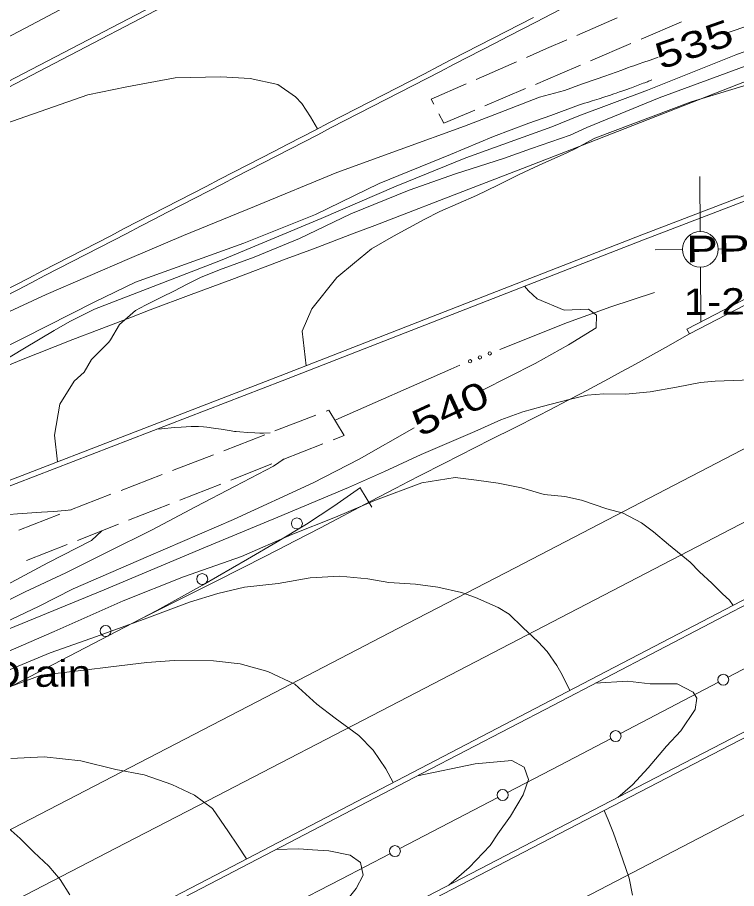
# Model space of a CAD drawing. Extents: x 2361284 to 2366480, y 6976556 to 6985346.
# Drawn here: x 2362197.1 to 2362327.9, y 6977950.5 to 6978109 of the extents above; entities that cross this region are included whole.
import ezdxf
from ezdxf.enums import TextEntityAlignment as Align

# ---------------------------------------------------------------- set-up
doc = ezdxf.new("R2010")
doc.units = 0
doc.header["$LTSCALE"] = 1.9
for name, color, linetype, lineweight in [('12', 7, 'Continuous', 13), ('13', 7, 'Continuous', 13), ('14', 7, 'Continuous', 13), ('17', 7, 'Continuous', 13), ('2', 7, 'Continuous', 13), ('21', 7, 'Continuous', 13), ('3', 7, 'Continuous', 13), ('5', 7, 'Continuous', 13), ('6', 7, 'Continuous', 13)]:
    doc.layers.add(name, color=color, linetype=linetype, lineweight=lineweight)

msp = doc.modelspace()

# ---------------------------------------------------------------- linework, layer by layer
at = {"layer": '12'}
for points in [[(2362339.651, 6978110.758), (2362326.003, 6978106.098)], [(2362313.645, 6978101.751), (2362312.176, 6978101.233), (2362310.871, 6978100.773), (2362310.218, 6978100.543), (2362309.239, 6978100.197), (2362308.587, 6978099.967), (2362308.26, 6978099.851), (2362307.771, 6978099.678), (2362307.037, 6978099.418), (2362303.948, 6978098.322), (2362302.403, 6978097.774), (2362300.086, 6978096.952), (2362298.542, 6978096.404), (2362297.769, 6978096.13), (2362296.611, 6978095.718)], [(2362296.611, 6978095.718), (2362292.063, 6978094.454), (2362284.709, 6978091.604), (2362278.392, 6978089.194), (2362266.732, 6978084.963), (2362255.201, 6978080.794), (2362240.208, 6978074.591), (2362227.269, 6978069.287), (2362217.457, 6978065.124), (2362202.28, 6978058.549), (2362188.08, 6978052.054), (2362167.252, 6978042.235), (2362149.77, 6978033.919), (2362135.421, 6978027.481)], [(2362289.309, 6978060.067), (2362290.057, 6978059.264), (2362291.621, 6978057.808), (2362296.561, 6978055.706), (2362300.99, 6978055.898), (2362302.41, 6978054.792), (2362302.402, 6978052.512), (2362297.361, 6978049.393), (2362291.263, 6978046.034), (2362281.679, 6978041.163), (2362281.43, 6978041.031)], [(2362269.253, 6978034.325), (2362259.227, 6978028.628), (2362250.867, 6978024.339), (2362236.369, 6978017.651), (2362220.933, 6978010.974), (2362207.218, 6978005.053), (2362200.869, 6978001.802), (2362185.377, 6977994.465), (2362171.714, 6977988.455), (2362159.283, 6977983.216), (2362141.81, 6977976.129), (2362125.981, 6977969.52), (2362109.147, 6977962.578), (2362093.556, 6977956.17), (2362077.501, 6977950.347)], [(2362238.727, 6977955.88), (2362237.093, 6977958.374), (2362235.48, 6977960.819), (2362232.58, 6977965.073), (2362229.297, 6977967.462), (2362225.188, 6977969.413), (2362220.101, 6977971.204), (2362214.971, 6977972.175), (2362208.596, 6977973.714), (2362201.919, 6977974.491), (2362195.891, 6977974.173)], [(2362248.556, 6977937.122), (2362250.834, 6977939.514), (2362252.633, 6977941.691), (2362255.063, 6977945.935), (2362258.729, 6977950.53), (2362259.956, 6977952.962), (2362259.474, 6977955.267), (2362257.612, 6977956.559), (2362253.725, 6977957.333), (2362250.753, 6977957.514), (2362248.271, 6977957.731), (2362244.092, 6977957.591)]]:
    msp.add_lwpolyline(points, dxfattribs=at)
at = {"layer": '13'}
for points in [[(2362270.644, 6978149.984), (2362265.104, 6978146.751), (2362257.959, 6978143.073), (2362251.576, 6978139.162), (2362244.667, 6978134.816), (2362235.665, 6978127.431), (2362226.897, 6978122.057), (2362218.409, 6978117.655), (2362207.761, 6978111.954), (2362199.484, 6978107.586), (2362192.756, 6978104.081)], [(2362341.604, 6978107.227), (2362327.78, 6978102.205), (2362311.712, 6978095.771), (2362299.245, 6978091.092)], [(2362374.204, 6978093.775), (2362373.138, 6978095.265), (2362371.493, 6978097.001), (2362369.427, 6978098.711), (2362366.376, 6978100.892), (2362362.485, 6978101.965), (2362352.546, 6978101.851), (2362346.379, 6978100.372), (2362340.99, 6978099.261), (2362331.858, 6978097.304), (2362319.682, 6978093.637), (2362302.114, 6978087.019)], [(2362329.481, 6978100.141), (2362313.866, 6978094.342), (2362300.665, 6978088.966)], [(2362251.645, 6978088.7), (2362250.394, 6978090.928), (2362248.841, 6978093.333), (2362247.67, 6978094.562), (2362244.438, 6978096.783), (2362239.397, 6978097.885), (2362234.084, 6978098.174), (2362225.766, 6978097.965), (2362216.97, 6978096.35), (2362209.864, 6978094.893), (2362196.158, 6978090.132), (2362185.013, 6978086.406), (2362172.586, 6978080.819), (2362162.4, 6978077.142), (2362149.673, 6978072.469)], [(2362312.524, 6978097.62), (2362312.252, 6978097.511), (2362311.889, 6978097.364), (2362311.707, 6978097.292), (2362311.249, 6978097.113), (2362310.944, 6978096.995), (2362310.332, 6978096.762), (2362310.025, 6978096.647), (2362309.412, 6978096.419), (2362308.797, 6978096.195), (2362308.386, 6978096.047), (2362308.112, 6978095.949), (2362307.563, 6978095.755), (2362307.254, 6978095.647), (2362306.636, 6978095.432), (2362306.016, 6978095.221), (2362305.603, 6978095.081), (2362304.775, 6978094.804), (2362304.153, 6978094.599), (2362303.738, 6978094.463), (2362302.907, 6978094.194), (2362302.491, 6978094.061), (2362301.659, 6978093.796), (2362300.825, 6978093.533), (2362300.269, 6978093.359), (2362299.157, 6978093.012)], [(2362299.157, 6978093.012), (2362294.094, 6978091.163), (2362290.117, 6978089.756), (2362283.72, 6978087.335), (2362275.861, 6978084.021), (2362262.911, 6978078.747), (2362251.293, 6978073.156), (2362238.241, 6978067.911), (2362218.569, 6978060.834), (2362211.012, 6978057.172), (2362198.214, 6978050.71), (2362183.671, 6978043.531), (2362173.249, 6978038.372), (2362155.865, 6978030.306), (2362147.391, 6978026.546), (2362142.419, 6978023.508), (2362138.653, 6978020.952), (2362134.18, 6978018.14)], [(2362299.245, 6978091.092), (2362294.284, 6978089.095), (2362278.676, 6978083.467), (2362265.985, 6978078.297), (2362252.36, 6978072.426), (2362234.011, 6978064.751), (2362211.115, 6978055.883), (2362206.626, 6978053.651), (2362203.742, 6978052.033), (2362198.322, 6978048.801), (2362193.668, 6978046.007), (2362187.37, 6978042.577), (2362185.155, 6978040.965), (2362181.134, 6978037.917), (2362174.12, 6978034.23), (2362168.091, 6978028.732), (2362166.785, 6978026.23), (2362166.215, 6978018.864), (2362167.761, 6978013.999)], [(2362300.665, 6978088.966), (2362297.628, 6978087.557), (2362290.591, 6978085.16), (2362285.499, 6978083.312), (2362276.774, 6978080.529), (2362268.332, 6978077.579), (2362257.753, 6978073.247), (2362248.405, 6978068.748), (2362240.146, 6978065.379), (2362233.858, 6978063.049), (2362230.401, 6978061.686), (2362227.943, 6978060.463), (2362225.545, 6978059.18), (2362223.414, 6978058.17), (2362220.339, 6978056.611), (2362218.568, 6978055.635), (2362215.661, 6978053.097), (2362213.977, 6978050.35), (2362213.691, 6978049.917), (2362212.701, 6978048.958), (2362210.561, 6978046.757), (2362209.193, 6978044.454), (2362207.399, 6978042.787), (2362204.758, 6978038.632), (2362203.833, 6978032.973), (2362204.359, 6978028.136)], [(2362302.114, 6978087.019), (2362298.652, 6978085.116), (2362297.009, 6978084.352), (2362292, 6978082.124), (2362288.346, 6978080.419), (2362284.484, 6978078.482), (2362280.612, 6978076.576), (2362273.93, 6978073.651), (2362271.073, 6978072.214), (2362265.501, 6978069.211), (2362261.492, 6978066.882), (2362258.427, 6978064.343), (2362255.163, 6978061.662), (2362250.656, 6978055.99), (2362248.865, 6978051.882), (2362249.605, 6978045.618)], [(2362324.025, 6978042.806), (2362321.377, 6978042.541), (2362316.975, 6978041.699), (2362312.224, 6978040.864), (2362307.718, 6978040.441), (2362303.776, 6978040.513), (2362300.738, 6978040.234), (2362297.436, 6978039.463), (2362292.557, 6978038.206), (2362289.017, 6978037.223), (2362285.041, 6978035.745), (2362280.31, 6978033.66), (2362270.549, 6978029.486), (2362263.829, 6978026.353), (2362257.316, 6978023.471), (2362244.456, 6978018.088), (2362230.561, 6978012.276), (2362212.87, 6978004.866), (2362190.745, 6977995.786)], [(2362358.83, 6978018.406), (2362358.03, 6978020.448), (2362356.579, 6978023.694), (2362354.873, 6978027.508), (2362353.249, 6978032.153), (2362351.02, 6978036.132), (2362350.919, 6978036.241), (2362349.543, 6978037.838), (2362346.047, 6978039.585), (2362342.599, 6978040.502), (2362339.913, 6978041.147), (2362336.876, 6978041.838), (2362330.584, 6978043.078), (2362324.025, 6978042.806)], [(2362222.423, 6978034.079), (2362223.253, 6978034.157), (2362225.651, 6978034.361), (2362226.85, 6978034.447), (2362228.649, 6978034.549), (2362229.102, 6978034.561), (2362229.405, 6978034.56), (2362230.01, 6978034.541), (2362230.917, 6978034.475), (2362231.522, 6978034.415), (2362232.731, 6978034.277), (2362233.192, 6978034.218), (2362234.109, 6978034.073), (2362235.936, 6978033.758), (2362236.549, 6978033.672), (2362236.857, 6978033.637), (2362237.542, 6978033.57), (2362238.914, 6978033.465), (2362240.287, 6978033.399), (2362241.202, 6978033.377), (2362241.812, 6978033.372), (2362243.031, 6978033.385)], [(2362245.606, 6978028.649), (2362243.649, 6978027.321), (2362236.672, 6978023.684), (2362229.438, 6978019.955), (2362221.607, 6978015.781), (2362213.504, 6978011.754), (2362205.85, 6978007.92), (2362198.483, 6978004.509), (2362191.913, 6978001.217), (2362182.159, 6977997.485), (2362167.893, 6977990.599), (2362161.39, 6977987.777), (2362141.585, 6977979.827), (2362122.668, 6977971.897), (2362109.16, 6977966.439), (2362092.608, 6977959.291), (2362075.993, 6977952.222), (2362061.551, 6977947.145)], [(2362327.283, 6978002.024), (2362326.624, 6978002.968), (2362325.353, 6978004.106), (2362323.425, 6978006.037), (2362321.155, 6978008.137), (2362319.498, 6978009.861), (2362315.528, 6978013.104), (2362312.776, 6978015.388), (2362310.601, 6978017.027), (2362307.274, 6978018.765), (2362304.305, 6978019.587), (2362299.68, 6978021.183), (2362296.653, 6978021.825), (2362292.91, 6978022.199), (2362288.758, 6978023.41), (2362284.53, 6978024.239), (2362280.614, 6978024.792), (2362276.69, 6978025.275), (2362270.648, 6978024.337), (2362262.197, 6978021.187), (2362254.947, 6978018.078), (2362246.967, 6978014.932), (2362237.833, 6978010.905), (2362227.269, 6978007.213), (2362216.299, 6978002.869), (2362203.723, 6977997.25), (2362192.129, 6977992.219)], [(2362183.334, 6978018.987), (2362184.139, 6978019.075), (2362184.542, 6978019.109), (2362185.148, 6978019.147), (2362186.056, 6978019.177), (2362186.962, 6978019.172), (2362187.413, 6978019.156), (2362187.969, 6978019.114), (2362188.339, 6978019.069), (2362189.078, 6978018.952), (2362190.555, 6978018.683), (2362191.295, 6978018.574), (2362191.789, 6978018.526), (2362192.037, 6978018.511), (2362192.409, 6978018.503), (2362193.798, 6978018.521), (2362194.493, 6978018.539), (2362195.536, 6978018.579), (2362197.099, 6978018.668), (2362201.436, 6978018.96), (2362203.603, 6978019.12), (2362205.769, 6978019.306), (2362206.851, 6978019.411)], [(2362212.418, 6978015.593), (2362210.525, 6978013.795), (2362202.594, 6978009.73), (2362195.897, 6978006.165), (2362187.506, 6978001.945), (2362180.566, 6977998.84), (2362172.657, 6977995.494), (2362166.971, 6977992.99), (2362158.076, 6977989.276), (2362151.033, 6977986.198), (2362143.666, 6977982.797), (2362133.768, 6977978.353), (2362123.854, 6977974.429), (2362114.838, 6977970.923), (2362102.42, 6977966.375), (2362094.774, 6977962.712), (2362087.801, 6977959.915), (2362069.776, 6977952.913), (2362063.141, 6977950.29)], [(2362297.579, 6977986.542), (2362296.212, 6977989.389), (2362295.195, 6977991.099), (2362293.451, 6977993.633), (2362291.804, 6977995.397), (2362289.01, 6977997.971), (2362286.517, 6978000.427), (2362284.545, 6978001.628), (2362280.387, 6978003.438), (2362277.878, 6978004.384), (2362273.559, 6978005.313), (2362269.524, 6978005.855), (2362264.62, 6978006.198), (2362260.833, 6978006.862), (2362255.749, 6978007.314), (2362250.312, 6978007.012), (2362244.501, 6978006.017), (2362238.367, 6978005.309), (2362233.527, 6978004.193), (2362228.383, 6978002.604), (2362220.64, 6977999.671), (2362211.451, 6977996.353), (2362203.009, 6977993.403), (2362191.752, 6977988.716)], [(2362265.427, 6977969.795), (2362264.103, 6977972.273), (2362261.809, 6977975.7), (2362259.175, 6977978.355), (2362254.905, 6977981.485), (2362251.56, 6977984.073), (2362247.516, 6977987.676), (2362242.643, 6977990.01), (2362237.609, 6977991.392), (2362232.714, 6977991.945), (2362225.564, 6977991.967), (2362220.597, 6977991.6), (2362214.083, 6977990.818), (2362209.159, 6977990.211), (2362201.368, 6977989.297), (2362191.331, 6977985.651), (2362177.797, 6977979.752), (2362165.504, 6977974.705), (2362146.63, 6977967.666), (2362130.921, 6977961.195), (2362114.806, 6977954.312), (2362094.973, 6977947.073)], [(2362306.334, 6977967.054), (2362308.954, 6977969.369), (2362311.834, 6977972.477), (2362315.197, 6977976.398), (2362317.77, 6977979.182), (2362320.373, 6977983.097), (2362320.663, 6977985.14), (2362320.043, 6977986.225), (2362317.088, 6977987.727), (2362312.209, 6977987.771), (2362308.045, 6977988.201), (2362302.197, 6977987.856)], [(2362275.555, 6977951.11), (2362279.254, 6977954.315), (2362283.056, 6977958.351), (2362284.466, 6977960.445), (2362286.767, 6977963.677), (2362289.11, 6977967.56), (2362290.072, 6977970.36), (2362289.281, 6977972.581), (2362287.01, 6977973.81), (2362280.375, 6977973.167), (2362269.855, 6977971.008)], [(2362206.617, 6977949.364), (2362204.822, 6977952.157), (2362202.778, 6977954.578), (2362200.054, 6977957.102), (2362197.55, 6977959.599), (2362195.391, 6977961.568), (2362191.649, 6977963.864), (2362187.648, 6977965.016), (2362179.96, 6977965.763), (2362175.125, 6977965.367), (2362168.721, 6977964.516), (2362162.722, 6977963.418), (2362156.525, 6977961.969), (2362149.125, 6977960.908), (2362139.636, 6977958.658), (2362132.474, 6977955.68), (2362116.048, 6977949.893)], [(2362303.847, 6977964.68), (2362304.543, 6977963.006), (2362305.526, 6977960.565), (2362306.667, 6977957.316), (2362308.405, 6977952.412), (2362308.994, 6977949.298)]]:
    msp.add_lwpolyline(points, dxfattribs=at)
at = {"layer": '14'}
for points in [[(2361576.251, 6977639.334), (2361648.501, 6977677.057), (2361684.637, 6977695.899), (2361720.784, 6977714.717), (2361738.864, 6977724.115), (2361806.928, 6977759.468), (2361943.067, 6977830.151), (2362081.826, 6977902.174), (2362151.21, 6977938.177), (2362189.566, 6977958.054), (2362240.718, 6977984.535), (2362266.29, 6977997.785), (2362287.643, 6978008.861), (2362330.338, 6978031.035)], [(2362336.196, 6978020.751), (2362289.743, 6977996.598), (2362266.509, 6977984.536), (2362231.647, 6977966.464), (2362216.707, 6977958.733), (2362186.815, 6977943.294), (2362146.952, 6977922.724), (2362127.025, 6977912.43), (2362107.105, 6977902.122), (2362097.149, 6977896.96), (2361950.117, 6977820.669), (2361779.062, 6977731.907), (2361759.144, 6977721.566), (2361719.322, 6977700.861), (2361679.514, 6977680.127), (2361652.984, 6977666.288), (2361635.3, 6977657.057), (2361599.94, 6977638.579), (2361597.938, 6977637.528), (2361593.941, 6977635.411), (2361589.954, 6977633.278), (2361581.99, 6977628.988)], [(2362357.13, 6977978.417), (2362333.051, 6977965.885), (2362284.884, 6977940.838), (2362239.217, 6977917.125), (2362178.318, 6977885.528), (2362147.872, 6977869.721), (2362131.634, 6977861.279), (2362099.169, 6977844.373), (2362034.251, 6977810.537), (2362001.777, 6977793.649), (2361985.52, 6977785.217), (2361952.988, 6977768.387), (2361887.903, 6977734.767), (2361866.217, 6977723.542), (2361855.379, 6977717.921), (2361792.128, 6977685.082), (2361760.507, 6977668.653), (2361713.084, 6977643.995), (2361639.646, 6977605.776), (2361602.933, 6977586.654)]]:
    msp.add_lwpolyline(points, dxfattribs=at)
at = {"layer": '17'}
msp.add_lwpolyline([(2361565.917, 6977659.647), (2361582.337, 6977668.193), (2361598.696, 6977676.85), (2361607.879, 6977681.838), (2361617.082, 6977686.794), (2361694.712, 6977727.285), (2361772.523, 6977767.438), (2361802.739, 6977782.875), (2361832.923, 6977798.353), (2361874.578, 6977820.14), (2361916.213, 6977841.957), (2361983.725, 6977876.802), (2362051.207, 6977911.695), (2362107.74, 6977941.254), (2362164.251, 6977970.843), (2362193.359, 6977985.96), (2362222.447, 6978001.097), (2362230.724, 6978005.676), (2362238.918, 6978010.415), (2362244.319, 6978013.567), (2362249.669, 6978016.808), (2362254.628, 6978020.055), (2362259.476, 6978023.481)], dxfattribs=at)
for centre in [(2362247.914, 6978016.915), (2362230.682, 6978006.803), (2362213.103, 6977997.363)]:
    msp.add_circle(centre, 1, dxfattribs=at)
at = {"layer": '2'}
for p, q in [((2362321.299, 6978070.039), (2362321.224, 6978080.039)), ((2362318.09, 6978066.768), (2362313.09, 6978066.731)), ((2362321.33, 6978066.799), (2362321.329, 6978066.839)), ((2362324.57, 6978066.83), (2362329.57, 6978066.867)), ((2362321.361, 6978063.559), (2362321.436, 6978053.559))]:
    msp.add_line(p, q, dxfattribs=at)
msp.add_circle((2362321.33, 6978066.799), 3.24, dxfattribs=at)
at = {"layer": '21'}
for points in [[(2362313.012, 6978058.942), (2362305.036, 6978056.337), (2362297.152, 6978053.492), (2362284.869, 6978048.594)], [(2362277.585, 6978045.694), (2362275.902, 6978045.018), (2362254.999, 6978035.759)]]:
    msp.add_lwpolyline(points, dxfattribs=at)
for centre in [(2362281.224, 6978047.138), (2362283.008, 6978047.849), (2362279.441, 6978046.426)]:
    msp.add_circle(centre, 0.3, dxfattribs=at)
at = {"layer": '3'}
msp.add_line((2362318.895, 6978052.247), (2362319.333, 6978051.392), dxfattribs=at)
for points in [[(2362981.883, 6978466.494), (2362809.445, 6978376.979), (2362710.67, 6978325.719), (2362661.278, 6978300.097), (2362648.058, 6978293.246), (2362621.607, 6978279.564), (2362568.688, 6978252.231), (2362542.236, 6978238.551), (2362501.073, 6978217.226), (2362480.496, 6978206.556), (2362449.635, 6978190.541), (2362403.354, 6978166.498), (2362366.029, 6978147.073), (2362341.154, 6978134.106), (2362291.422, 6978108.14)], [(2362302.377, 6978086.722), (2362418.9, 6978132.303), (2362508.121, 6978167.494), (2362589.444, 6978199.088), (2362615.211, 6978209.219), (2362628.034, 6978214.436), (2362640.784, 6978219.838), (2362647.124, 6978222.628), (2362655.949, 6978226.634), (2362673.453, 6978234.941), (2362690.803, 6978243.554), (2362702.309, 6978249.418), (2362725.24, 6978261.302), (2362816.245, 6978308.751), (2362910.106, 6978357.485)], [(2361925.92, 6977957.416), (2361925.935, 6977957.426), (2361990.471, 6977990.852), (2362061.364, 6978027.747), (2362139.514, 6978068.253), (2362228.936, 6978114.845), (2362275.302, 6978138.628)], [(2361926.374, 6977956.57), (2361926.373, 6977956.57), (2361990.909, 6977989.996), (2362061.803, 6978026.891), (2362139.952, 6978067.397), (2362229.374, 6978113.989), (2362275.74, 6978137.772)], [(2362395.388, 6978101.888), (2362395.388, 6978101.888), (2362310.662, 6978069.43)], [(2362395.639, 6978100.962), (2362395.727, 6978100.991), (2362311.001, 6978068.533)], [(2362318.895, 6978052.247), (2362398.638, 6978093.597), (2362398.613, 6978093.584)], [(2362319.333, 6978051.392), (2362399.076, 6978092.742), (2362399.075, 6978092.742)], [(2362168.874, 6978034.67), (2362177.344, 6978038.237), (2362181.584, 6978040.008), (2362187.951, 6978042.646), (2362194.329, 6978045.254), (2362197.523, 6978046.546), (2362203.923, 6978049.1), (2362207.13, 6978050.361), (2362211.949, 6978052.231), (2362217.509, 6978054.356), (2362221.22, 6978055.762), (2362228.648, 6978058.555), (2362236.082, 6978061.334), (2362245.993, 6978065.037), (2362250.946, 6978066.898), (2362258.366, 6978069.709), (2362262.072, 6978071.128), (2362279.997, 6978078.029), (2362288.954, 6978081.493), (2362297.905, 6978084.974), (2362302.377, 6978086.722)], [(2362310.662, 6978069.43), (2362244.892, 6978043.783), (2362168.787, 6978014.399), (2362168.787, 6978014.398)], [(2362311.011, 6978068.533), (2362245.241, 6978042.887), (2362169.136, 6978013.502), (2362169.134, 6978013.503)], [(2362319.333, 6978051.392), (2362314.985, 6978048.946), (2362312.808, 6978047.729), (2362309.536, 6978045.916), (2362306.255, 6978044.118), (2362304.611, 6978043.226), (2362301.315, 6978041.458), (2362299.662, 6978040.582), (2362297.177, 6978039.28), (2362293.969, 6978037.622), (2362291.826, 6978036.526), (2362287.533, 6978034.347), (2362283.235, 6978032.179), (2362277.503, 6978029.29), (2362274.641, 6978027.839), (2362270.354, 6978025.649), (2362268.216, 6978024.544), (2362265.925, 6978023.351), (2362261.352, 6978020.948), (2362252.211, 6978016.131), (2362247.628, 6978013.748), (2362244.582, 6978012.182), (2362238.48, 6978009.068), (2362232.365, 6978005.98), (2362228.282, 6978003.935), (2362225.556, 6978002.578), (2362220.099, 6977999.876)], [(2362341.803, 6978009.583), (2362294.163, 6977984.745), (2362270.34, 6977972.334), (2362234.597, 6977953.731), (2362068.947, 6977867.611), (2361950.231, 6977805.912), (2361890.868, 6977775.072), (2361878.887, 6977768.859), (2361870.896, 6977764.724), (2361854.905, 6977756.472), (2361830.901, 6977744.127), (2361814.891, 6977735.912), (2361782.86, 6977719.502)], [(2362342.251, 6978008.728), (2362294.612, 6977983.889), (2362270.788, 6977971.477), (2362235.045, 6977952.875), (2362069.385, 6977866.755), (2361950.669, 6977805.056), (2361891.306, 6977774.216), (2361879.325, 6977768.002), (2361871.334, 6977763.868), (2361855.343, 6977755.616), (2361831.34, 6977743.27), (2361815.33, 6977735.056), (2361783.299, 6977718.646)], [(2361783.796, 6977695.82), (2361820.607, 6977715.063), (2361839.018, 6977724.674), (2361866.642, 6977739.075), (2361894.28, 6977753.45), (2361908.105, 6977760.626), (2361924.453, 6977769.1), (2361957.162, 6977786.026), (2362022.59, 6977819.857), (2362055.29, 6977836.799), (2362112.571, 6977866.538), (2362188.939, 6977906.202), (2362227.131, 6977926.018), (2362309.796, 6977968.863), (2362351.136, 6977990.271)], [(2361784.244, 6977694.974), (2361821.052, 6977714.214), (2361839.462, 6977723.824), (2361867.084, 6977738.222), (2361894.72, 6977752.595), (2361908.544, 6977759.77), (2361924.893, 6977768.244), (2361957.601, 6977785.17), (2362023.028, 6977819.002), (2362055.728, 6977835.944), (2362113.009, 6977865.683), (2362189.377, 6977905.346), (2362227.569, 6977925.162), (2362310.235, 6977968.007), (2362351.575, 6977989.415)]]:
    msp.add_lwpolyline(points, dxfattribs=at)
for centre, radius in [((2392662.128, 6919169.975), 66303.951), ((2392662.128, 6919169.974), 66302.992)]:
    msp.add_arc(centre, radius, 117.26196, 117.41643, dxfattribs=at)
at = {"layer": '5'}
for p, q in [((2362335.652, 6977993.804), (2362326.387, 6977988.956)), ((2362324.626, 6977988.029), (2362306.794, 6977978.698)), ((2362284.503, 6977967.067), (2362266.651, 6977957.775))]:
    msp.add_line(p, q, dxfattribs=at)
for points in [[(2362259.476, 6978023.282), (2362260.524, 6978021.59), (2362261.576, 6978019.89)], [(2362304.973, 6977977.751), (2362295.838, 6977972.964), (2362286.266, 6977967.983)], [(2362264.83, 6977956.828), (2362255.973, 6977952.214), (2362246.091, 6977947.099)]]:
    msp.add_lwpolyline(points, dxfattribs=at)
for centre in [(2362325.499, 6977988.489), (2362305.902, 6977978.229), (2362285.37, 6977967.513), (2362265.748, 6977957.301)]:
    msp.add_circle(centre, 1, dxfattribs=at)
at = {"layer": '6'}
for p, q in [((2362298.866, 6978105.72), (2362306.206, 6978108.9)), ((2362317.883, 6978108.211), (2362310.534, 6978105.041)), ((2362293.358, 6978103.328), (2362297.033, 6978104.923)), ((2362293.358, 6978103.328), (2362289.693, 6978101.723)), ((2362308.701, 6978104.254), (2362301.36, 6978101.084)), ((2362287.862, 6978100.926), (2362280.531, 6978097.716)), ((2362299.527, 6978100.286), (2362295.842, 6978098.701)), ((2362291.35, 6978096.809), (2362295.842, 6978098.701)), ((2362282.137, 6978092.92), (2362289.507, 6978096.03)), ((2362251.391, 6978036.625), (2362243.928, 6978033.744)), ((2362242.064, 6978033.026), (2362234.6, 6978030.144)), ((2362245.218, 6978028.495), (2362252.66, 6978031.427)), ((2362232.737, 6978029.426), (2362225.275, 6978026.546)), ((2362235.911, 6978024.827), (2362243.354, 6978027.758)), ((2362223.412, 6978025.828), (2362215.948, 6978022.937)), ((2362226.606, 6978021.169), (2362234.048, 6978024.099)), ((2362214.085, 6978022.22), (2362206.622, 6978019.328)), ((2362217.3, 6978017.5), (2362224.743, 6978020.431)), ((2362204.759, 6978018.611), (2362197.297, 6978015.72)), ((2362207.994, 6978013.841), (2362215.437, 6978016.772)), ((2362198.69, 6978010.183), (2362206.131, 6978013.114))]:
    msp.add_line(p, q, dxfattribs=at)
for points in [[(2362278.699, 6978096.918), (2362272.335, 6978094.127), (2362272.834, 6978093.201)], [(2362273.77, 6978091.43), (2362274.656, 6978089.769), (2362280.294, 6978092.142)], [(2362254.523, 6978032.155), (2362256.496, 6978032.933), (2362253.742, 6978037.527), (2362253.254, 6978037.343)]]:
    msp.add_lwpolyline(points, dxfattribs=at)

# ---------------------------------------------------------------- texts
at = {"layer": '12', "width": 1.35}
for s, height, rotation, p in [(' 535 ', 4.8, 19.449, (2362320.965, 6978101.829)), (' 540 ', 4.799, 24.858, (2362276.84, 6978035.658))]:
    msp.add_text(s, height=height, rotation=rotation, dxfattribs=at).set_placement(p, align=Align.CENTER)
at = {"layer": '2'}
for s, width, p in [('  PP', 1.35, (2362313.95, 6978064.401)), ('  1-2X-14', 1.2, (2362314.042, 6978054.802))]:
    msp.add_text(s, height=4.799, rotation=0.545, dxfattribs=dict(at, width=width)).set_placement(p)
at = {"layer": '6', "width": 1.2}
msp.add_text('Concrete Drain', height=4.799, rotation=0.545, dxfattribs=at).set_placement((2362158.729, 6977986.792))

doc.saveas('drawing.dxf')
